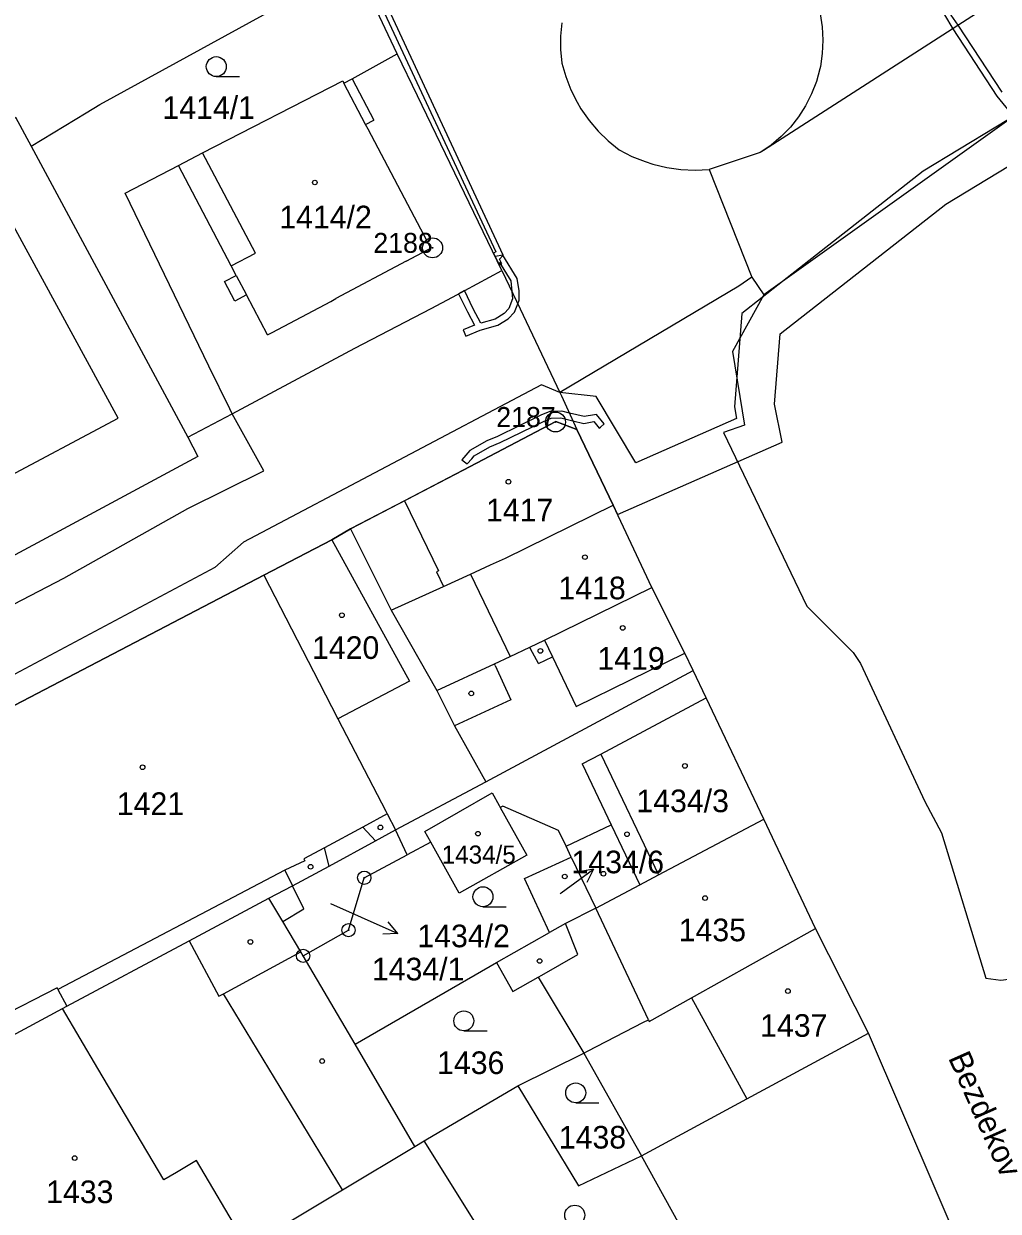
# Model space of a CAD drawing. Extents: x -644096 to -634268, y -1141430 to -1133463.
# Drawn here: x -638871.3 to -638798.1, y -1138594 to -1138504.8 of the extents above; entities that cross this region are included whole.
import ezdxf

# ---------------------------------------------------------------- set-up
doc = ezdxf.new("R2010")
doc.units = 0
for name, color, linetype in [('_CIVIL_CONSTRUCTION', 7, 'Continuous'), ('B_Hranice _3D', 7, 'Continuous'), ('M_Svah_Nasyp', 7, 'Continuous'), ('M_Svah_Zarez', 7, 'Continuous'), ('svrsek_osa_sjezdy', 7, 'Continuous'), ('svrsek_osa_terminal_VRT', 7, 'Continuous'), ('svrsek_osa_VRT', 7, 'Continuous'), ('svrsek_popisy_VRT', 7, 'Continuous'), ('terminal_VRT', 7, 'Continuous')]:
    doc.layers.add(name, color=color, linetype=linetype)

msp = doc.modelspace()

# ---------------------------------------------------------------- linework, layer by layer
at = {"layer": '_CIVIL_CONSTRUCTION'}
for centre, radius in [((-638840.58, -1138521.64), 0.75), ((-638840.58, -1138521.64), 0.03), ((-638831.34, -1138534.73), 0.75), ((-638831.34, -1138534.73), 0.03), ((-638845.71, -1138568.98), 0.5), ((-638845.71, -1138568.98), 0.0303), ((-638846.9, -1138572.92), 0.5), ((-638846.9, -1138572.92), 0.0303), ((-638850.31, -1138574.85), 0.5), ((-638850.31, -1138574.85), 0.0303)]:
    msp.add_circle(centre, radius, dxfattribs=at)
at = {"layer": 'B_Hranice _3D'}
for points in [[(-638797.77, -1138509.94), (-638801.07, -1138504.91), (-638801.61, -1138504.15), (-638801.53, -1138502.11), (-638802.41, -1138500.18), (-638805.43, -1138496.91), (-638810.95, -1138489.93), (-638811.46, -1138489.14), (-638811.12, -1138487.56), (-638810.7, -1138487.23), (-638810.99, -1138486.83), (-638811.56, -1138487.28), (-638812, -1138489.24), (-638811.35, -1138490.23), (-638805.81, -1138497.23), (-638802.83, -1138500.46), (-638802.03, -1138502.21), (-638802.11, -1138504.13), (-638801.49, -1138505.17), (-638798.17, -1138510.24), (-638796.93, -1138511.77)], [(-638845.76, -1138500.6), (-638835.83, -1138521.95), (-638836.01, -1138522.03), (-638835.58, -1138522.92), (-638835.38, -1138522.84), (-638835.56, -1138522.48), (-638835.28, -1138522.19), (-638845.4, -1138500.42)], [(-638792.79, -1138509.27), (-638803.71, -1138515.88), (-638814.27, -1138524.16), (-638817.34, -1138526.57), (-638817.9, -1138533.58), (-638817.73, -1138534.47), (-638825.31, -1138537.79), (-638828.29, -1138532.8), (-638831.01, -1138532.5), (-638832.4, -1138531.94), (-638854.8, -1138543.75), (-638856.94, -1138545.66), (-638882.15, -1138559.08), (-638890.78, -1138563.36), (-638950.73, -1138594.99), (-638955.48, -1138589.96), (-638963.71, -1138591.73)], [(-638883.95, -1138562.26), (-638853.27, -1138546.23), (-638848.16, -1138543.58), (-638846.75, -1138542.76), (-638838.28, -1138538.35), (-638831.31, -1138534.69), (-638829.74, -1138535.28), (-638827, -1138540.99), (-638826.68, -1138541.67), (-638814.31, -1138536.25), (-638814.88, -1138533.4), (-638814.46, -1138528.11), (-638802.01, -1138518.36), (-638791.05, -1138511.73)]]:
    msp.add_lwpolyline(points, dxfattribs=at)
for points in [[(-638834.06, -1138525.57), (-638834.06, -1138524.86), (-638834.23, -1138523.95), (-638835.3, -1138522.18), (-638835.88, -1138522.3), (-638835.66, -1138522.76), (-638835.54, -1138522.74), (-638834.71, -1138524.13), (-638834.62, -1138524.93), (-638834.56, -1138525.47), (-638834.85, -1138526.19), (-638835.21, -1138526.58), (-638835.88, -1138526.99), (-638836.95, -1138527.29), (-638837.52, -1138526.22), (-638838.19, -1138524.85), (-638838.63, -1138525.09), (-638837.96, -1138526.44), (-638837.43, -1138527.45), (-638838.28, -1138527.81), (-638838.08, -1138528.27), (-638837, -1138527.82), (-638835.68, -1138527.45), (-638834.89, -1138526.98), (-638834.43, -1138526.47), (-638834.18, -1138525.86)], [(-638827.97, -1138535.12), (-638827.68, -1138534.87), (-638828.27, -1138534.16), (-638828.42, -1138534.19), (-638829.19, -1138534.32), (-638830.3, -1138534.06), (-638830.87, -1138533.92), (-638831.77, -1138533.95), (-638832.44, -1138534.22), (-638835.69, -1138535.82), (-638836.49, -1138536.14), (-638837.77, -1138536.87), (-638838.38, -1138537.58), (-638837.98, -1138537.87), (-638837.64, -1138537.5), (-638837.45, -1138537.27), (-638836.27, -1138536.6), (-638835.49, -1138536.28), (-638832.24, -1138534.68), (-638831.67, -1138534.45), (-638830.93, -1138534.42), (-638830.03, -1138534.64), (-638829.21, -1138534.84), (-638828.47, -1138534.7), (-638828.06, -1138535.19)]]:
    msp.add_lwpolyline(points, close=True, dxfattribs=at)
at = {"layer": 'M_Svah_Nasyp'}
for p, q in [((-638845.61, -1138512.36), (-638847.24, -1138509.26)), ((-638846.63, -1138508.94), (-638845, -1138512.04)), ((-638845.61, -1138512.36), (-638845, -1138512.04)), ((-638845.42, -1138512.71), (-638845.61, -1138512.36)), ((-638840.71, -1138521.66), (-638845.42, -1138512.71)), ((-638853.88, -1138522.04), (-638857.86, -1138514.5)), ((-638855.71, -1138523), (-638859.68, -1138515.44)), ((-638864.21, -1138534.45), (-638873.33, -1138517.7)), ((-638855.71, -1138523), (-638853.88, -1138522.04)), ((-638842.56, -1138522.65), (-638840.97, -1138521.8)), ((-638840.97, -1138521.8), (-638840.71, -1138521.66)), ((-638855.33, -1138523.71), (-638855.71, -1138523)), ((-638842.56, -1138522.65), (-638847.84, -1138525.45)), ((-638856.22, -1138524.18), (-638855.33, -1138523.71)), ((-638855.33, -1138523.71), (-638854.56, -1138525.18)), ((-638855.45, -1138525.64), (-638856.22, -1138524.18)), ((-638854.56, -1138525.18), (-638855.45, -1138525.64)), ((-638852.98, -1138528.18), (-638854.56, -1138525.18)), ((-638852.63, -1138527.99), (-638848.23, -1138525.66)), ((-638848.23, -1138525.66), (-638847.84, -1138525.45)), ((-638852.98, -1138528.18), (-638852.63, -1138527.99)), ((-638873.06, -1138539.15), (-638864.21, -1138534.45)), ((-638848.16, -1138543.58), (-638842.32, -1138554.21)), ((-638837.74, -1138546.16), (-638834.75, -1138552.35)), ((-638833.21, -1138551.78), (-638833.27, -1138551.65)), ((-638832.16, -1138551.13), (-638831.56, -1138552.38)), ((-638832.63, -1138552.89), (-638833.21, -1138551.78)), ((-638832.63, -1138552.89), (-638831.56, -1138552.38)), ((-638831.56, -1138552.38), (-638829.78, -1138556.1)), ((-638829.78, -1138556.1), (-638821.62, -1138552.1)), ((-638835.88, -1138553.02), (-638835.93, -1138552.91)), ((-638835.88, -1138553.02), (-638834.71, -1138555.62)), ((-638842.32, -1138554.21), (-638847.69, -1138557.03)), ((-638834.71, -1138555.62), (-638838.92, -1138557.56)), ((-638827.94, -1138559.69), (-638820.01, -1138555.47)), ((-638829.34, -1138560.43), (-638827.94, -1138559.69)), ((-638829.34, -1138560.43), (-638827.16, -1138565)), ((-638827.94, -1138559.69), (-638823.59, -1138568.77)), ((-638843.99, -1138564.18), (-638845.81, -1138565.17)), ((-638830.55, -1138566.62), (-638827.16, -1138565)), ((-638827.16, -1138565), (-638824.99, -1138569.51)), ((-638845.81, -1138565.17), (-638848.71, -1138566.74)), ((-638844.87, -1138566.2), (-638845.81, -1138565.17)), ((-638848.71, -1138566.74), (-638850.25, -1138567.57)), ((-638848.35, -1138568.1), (-638848.71, -1138566.74)), ((-638850.18, -1138567.71), (-638851.69, -1138568.41)), ((-638850.25, -1138567.57), (-638850.18, -1138567.71)), ((-638851.69, -1138568.41), (-638868.74, -1138577.37)), ((-638851.69, -1138568.41), (-638851.11, -1138569.6)), ((-638851.84, -1138572.27), (-638852.88, -1138570.51)), ((-638824.36, -1138579.65), (-638828.31, -1138571.28)), ((-638829.65, -1138574.74), (-638830.6, -1138572.42)), ((-638858.88, -1138573.72), (-638856.65, -1138577.88)), ((-638856.3, -1138577.7), (-638850.49, -1138574.56)), ((-638832.38, -1138576.3), (-638829.65, -1138574.74)), ((-638832.64, -1138576.45), (-638832.38, -1138576.3)), ((-638868.8, -1138577.25), (-638874.39, -1138580.13)), ((-638868.74, -1138577.37), (-638868.8, -1138577.25)), ((-638868.74, -1138577.37), (-638868.07, -1138578.64)), ((-638856.65, -1138577.88), (-638856.3, -1138577.7)), ((-638847.36, -1138592.44), (-638856.3, -1138577.7)), ((-638821.11, -1138578), (-638816.96, -1138585.6)), ((-638865.74, -1138583.31), (-638868.39, -1138578.82)), ((-638860.78, -1138591.69), (-638865.74, -1138583.31)), ((-638858.71, -1138590.46), (-638859.83, -1138591.13)), ((-638858.31, -1138590.24), (-638858.71, -1138590.46)), ((-638854.48, -1138596.72), (-638858.31, -1138590.24)), ((-638859.83, -1138591.13), (-638860.78, -1138591.69))]:
    msp.add_line(p, q, dxfattribs=at)
msp.add_lwpolyline([(-638842.69, -1138540.65), (-638840.14, -1138545.92), (-638840.29, -1138546), (-638839.76, -1138547.08)], dxfattribs=at)
at = {"layer": 'M_Svah_Zarez'}
for centre in [(-638849.427, -1138516.729), (-638834.877, -1138539.219), (-638829.127, -1138544.889), (-638847.397, -1138549.249), (-638826.287, -1138550.209), (-638832.477, -1138551.929), (-638837.667, -1138555.129), (-638862.377, -1138560.679), (-638821.617, -1138560.579), (-638844.497, -1138565.199), (-638837.167, -1138565.669), (-638825.967, -1138565.709), (-638849.747, -1138568.159), (-638827.737, -1138568.679), (-638830.647, -1138568.889), (-638820.097, -1138570.509), (-638854.267, -1138573.809), (-638832.537, -1138575.239), (-638813.877, -1138577.499), (-638848.877, -1138582.759), (-638867.477, -1138590.049)]:
    msp.add_circle(centre, 0.175, dxfattribs=at)
at = {"layer": 'svrsek_osa_sjezdy'}
for p, q in [((-638856.833, -1138508.77), (-638855.083, -1138508.77)), ((-638836.793, -1138571.16), (-638835.043, -1138571.16)), ((-638838.233, -1138580.49), (-638836.483, -1138580.49)), ((-638829.823, -1138585.9), (-638828.073, -1138585.9))]:
    msp.add_line(p, q, dxfattribs=at)
for centre in [(-638856.833, -1138508.02), (-638836.793, -1138570.41), (-638838.233, -1138579.74), (-638829.823, -1138585.15), (-638829.893, -1138594.34)]:
    msp.add_circle(centre, 0.75, dxfattribs=at)
at = {"layer": 'svrsek_osa_terminal_VRT'}
msp.add_arc((-642050.261, -1145189.597), 8802.25, 41.4131519, 75.3170489, dxfattribs=at)
at = {"layer": 'svrsek_popisy_VRT'}
for p, q in [((-638830.91, -1138570.11), (-638828.482, -1138568.346)), ((-638828.482, -1138568.346), (-638829.587, -1138568.53)), ((-638828.482, -1138568.346), (-638828.998, -1138569.34)), ((-638830.99, -1138570.17), (-638830.91, -1138570.11)), ((-638848.25, -1138570.92), (-638845.94, -1138571.94)), ((-638845.94, -1138571.94), (-638843.198, -1138573.161)), ((-638843.198, -1138573.161), (-638843.91, -1138572.296)), ((-638843.198, -1138573.161), (-638844.317, -1138573.211))]:
    msp.add_line(p, q, dxfattribs=at)
at = {"layer": 'terminal_VRT'}
for p, q in [((-638843.25, -1138507.05), (-638846.39, -1138500.34)), ((-638870.75, -1138513.99), (-638858.98, -1138535.88)), ((-638815.96, -1138514.48), (-638819.78, -1138515.76)), ((-638819.78, -1138515.76), (-638816.59, -1138523.84)), ((-638816.59, -1138523.84), (-638815.68, -1138525.17)), ((-638858.98, -1138535.88), (-638855.65, -1138534.11)), ((-638827, -1138540.99), (-638829.74, -1138535.28)), ((-638824.09, -1138547.16), (-638827, -1138540.99)), ((-638846.75, -1138542.76), (-638843.69, -1138548.86)), ((-638843.69, -1138548.86), (-638840.26, -1138554.9)), ((-638836.58, -1138561.77), (-638821, -1138553.41)), ((-638843.37, -1138565.39), (-638836.58, -1138561.77)), ((-638811.8, -1138572.8), (-638815.69, -1138564.57)), ((-638842.48, -1138567.25), (-638843.37, -1138565.39)), ((-638840.72, -1138566.31), (-638842.48, -1138567.25)), ((-638830.16, -1138567.43), (-638828.31, -1138571.28)), ((-638807.82, -1138580.66), (-638811.8, -1138572.8)), ((-638835.78, -1138575.36), (-638831.78, -1138573.09)), ((-638846.39, -1138581.48), (-638850.31, -1138574.85)), ((-638846.39, -1138581.48), (-638835.78, -1138575.36)), ((-638841.92, -1138589.17), (-638846.39, -1138581.48)), ((-638834.17, -1138584.63), (-638829.21, -1138582.16)), ((-638841.92, -1138589.17), (-638841.22, -1138588.76)), ((-638832.1, -1138603.25), (-638841.22, -1138588.76)), ((-638820.79, -1138597.25), (-638824.88, -1138589.88))]:
    msp.add_line(p, q, dxfattribs=at)
for points in [[(-638769.47, -1138492.34), (-638771.69, -1138493.87), (-638794.37, -1138510.15), (-638794.47, -1138510.01), (-638815.68, -1138525.17)], [(-638870.75, -1138513.99), (-638866.62, -1138511.49), (-638865.59, -1138510.87), (-638846.76, -1138500.53), (-638846.39, -1138500.34)], [(-638812.49, -1138501.28), (-638812.051, -1138502.17), (-638811.704, -1138503.1), (-638811.452, -1138504.06), (-638811.298, -1138505.04), (-638811.244, -1138506.031), (-638811.289, -1138507.022), (-638811.435, -1138508.004), (-638811.473, -1138508.187), (-638811.734, -1138509.144), (-638812.091, -1138510.071), (-638812.539, -1138510.956), (-638813.073, -1138511.792), (-638813.689, -1138512.57), (-638814.381, -1138513.282), (-638815.14, -1138513.921), (-638815.96, -1138514.48)], [(-638799, -1138503.57), (-638815.7, -1138514.33), (-638815.96, -1138514.48)], [(-638830.857, -1138504.723), (-638830.958, -1138505.73), (-638830.959, -1138506.743), (-638830.86, -1138507.75), (-638830.572, -1138508.769), (-638830.189, -1138509.756), (-638829.715, -1138510.703), (-638829.425, -1138511.191), (-638828.819, -1138512.06), (-638828.133, -1138512.867), (-638827.375, -1138513.606), (-638826.55, -1138514.27), (-638825.6, -1138514.762), (-638824.608, -1138515.162), (-638824.017, -1138515.352), (-638822.977, -1138515.602), (-638821.918, -1138515.755), (-638820.849, -1138515.807), (-638819.78, -1138515.76)], [(-638855.65, -1138534.11), (-638855.82, -1138533.75), (-638857.39, -1138530.52), (-638863.69, -1138517.54), (-638859.68, -1138515.44), (-638857.86, -1138514.5), (-638847.33, -1138509.09), (-638847.24, -1138509.26), (-638846.63, -1138508.94), (-638843.25, -1138507.05)], [(-638835.38, -1138523.34), (-638841.71, -1138510.22), (-638843.25, -1138507.05)], [(-638884.04, -1138521.15), (-638872.66, -1138512.41), (-638871.92, -1138511.82), (-638870.75, -1138513.99)], [(-638855.65, -1138534.11), (-638846.42, -1138529.17), (-638840.68, -1138526.19), (-638839.09, -1138525.35), (-638835.38, -1138523.34)], [(-638835.38, -1138523.34), (-638834, -1138526.23), (-638831.01, -1138532.5)], [(-638816.59, -1138523.84), (-638817.55, -1138524.53), (-638831.01, -1138532.5)], [(-638815.68, -1138525.17), (-638818.05, -1138529.42), (-638817.13, -1138534.97), (-638818.71, -1138535.51), (-638812.44, -1138548.56), (-638808.98, -1138552.05), (-638808.41, -1138552.87), (-638803.58, -1138563.25), (-638802.34, -1138565.6), (-638799, -1138576.53), (-638797.88, -1138576.67), (-638796.92, -1138576.55), (-638795.94, -1138576.2), (-638793.18, -1138574.95), (-638779.27, -1138606.66), (-638766.74, -1138634.81), (-638765.97, -1138636.2), (-638764.86, -1138637.66), (-638763.39, -1138639.01), (-638761.47, -1138640.44), (-638758.22, -1138637.65), (-638757.4, -1138638.79), (-638735.86, -1138665.29), (-638734.52, -1138664.65)], [(-638831.01, -1138532.5), (-638830.88, -1138532.77), (-638829.74, -1138535.28)], [(-638954.91, -1138589.84), (-638951.62, -1138589.13), (-638946.13, -1138587.45), (-638943.16, -1138586.06), (-638931.16, -1138579.47), (-638926.68, -1138577.24), (-638923.61, -1138575.36), (-638917.88, -1138572.27), (-638913.77, -1138570.11), (-638909.88, -1138567.93), (-638896.43, -1138561.02), (-638891.86, -1138558.49), (-638887.24, -1138556.1), (-638882.3, -1138553.89), (-638873.34, -1138549.07), (-638868.3, -1138546.47), (-638858.98, -1138541.23), (-638853.26, -1138538.39), (-638855.65, -1138534.11)], [(-638829.74, -1138535.28), (-638831.31, -1138534.69), (-638838.28, -1138538.35), (-638842.69, -1138540.65), (-638846.75, -1138542.76)], [(-638858.98, -1138535.88), (-638858.21, -1138537.33), (-638883.06, -1138550.68), (-638900.15, -1138559.7), (-638900.43, -1138559.17), (-638938.22, -1138579.14), (-638937.94, -1138579.67), (-638949.42, -1138585.73), (-638952.08, -1138587.13), (-638952.6, -1138586.54), (-638954.42, -1138588.1), (-638955.21, -1138588.44)], [(-638843.69, -1138548.86), (-638839.76, -1138547.08), (-638837.74, -1138546.16), (-638836.22, -1138545.47), (-638835.11, -1138544.97), (-638827, -1138540.99)], [(-638846.75, -1138542.76), (-638848.16, -1138543.58), (-638853.27, -1138546.23)], [(-638853.27, -1138546.23), (-638883.95, -1138562.26), (-638885.41, -1138563.06), (-638885.67, -1138563.21)], [(-638853.27, -1138546.23), (-638849.1, -1138554.3), (-638847.69, -1138557.03), (-638844.1, -1138563.98), (-638843.99, -1138564.18), (-638843.37, -1138565.39)], [(-638840.26, -1138554.9), (-638835.93, -1138552.91), (-638834.75, -1138552.35), (-638833.27, -1138551.65), (-638832.16, -1138551.13), (-638824.09, -1138547.16)], [(-638821, -1138553.41), (-638821.62, -1138552.1), (-638824.09, -1138547.16)], [(-638815.69, -1138564.57), (-638820.01, -1138555.47), (-638821, -1138553.41)], [(-638840.26, -1138554.9), (-638838.92, -1138557.56), (-638836.58, -1138561.77)], [(-638840.72, -1138566.31), (-638841.17, -1138565.51), (-638836.11, -1138562.61), (-638835.58, -1138563.55), (-638835.49, -1138563.71)], [(-638835.49, -1138563.71), (-638833.49, -1138567.28), (-638838.57, -1138570.15), (-638840.72, -1138566.31)], [(-638830.16, -1138567.43), (-638830.55, -1138566.62), (-638831.12, -1138565.44), (-638835.29, -1138563.6), (-638835.49, -1138563.71)], [(-638828.31, -1138571.28), (-638824.99, -1138569.51), (-638823.59, -1138568.77), (-638815.69, -1138564.57)], [(-638851.11, -1138569.6), (-638848.35, -1138568.1), (-638844.87, -1138566.2), (-638843.37, -1138565.39)], [(-638850.31, -1138574.85), (-638846.9, -1138572.92), (-638845.71, -1138568.98), (-638842.48, -1138567.25)], [(-638831.78, -1138573.09), (-638833.67, -1138569.04), (-638830.16, -1138567.43)], [(-638875.33, -1138582.54), (-638868.39, -1138578.82), (-638868.07, -1138578.64), (-638858.88, -1138573.72), (-638852.88, -1138570.51), (-638851.11, -1138569.6)], [(-638850.31, -1138574.85), (-638850.49, -1138574.56), (-638851.84, -1138572.27), (-638850.26, -1138571.33), (-638851.11, -1138569.6)], [(-638828.31, -1138571.28), (-638830.6, -1138572.42), (-638831.78, -1138573.09)], [(-638829.21, -1138582.16), (-638828.94, -1138582.02), (-638824.73, -1138579.84), (-638824.36, -1138579.65), (-638824.29, -1138579.78), (-638821.11, -1138578), (-638811.8, -1138572.8)], [(-638835.78, -1138575.36), (-638834.54, -1138577.54), (-638832.64, -1138576.45), (-638829.21, -1138582.16)], [(-638824.88, -1138589.88), (-638816.96, -1138585.6), (-638807.82, -1138580.66)], [(-638795.47, -1138609.42), (-638797.57, -1138604.55), (-638807.82, -1138580.66)], [(-638829.21, -1138582.16), (-638827.98, -1138584.34), (-638826.16, -1138587.59), (-638825.62, -1138588.56), (-638824.88, -1138589.88)], [(-638841.22, -1138588.76), (-638840.96, -1138588.61), (-638834.17, -1138584.63)], [(-638834.17, -1138584.63), (-638829.6, -1138592.14), (-638824.88, -1138589.88)], [(-638867.32, -1138604.43), (-638856.93, -1138598.19), (-638854.48, -1138596.72), (-638847.36, -1138592.44), (-638841.92, -1138589.17)]]:
    msp.add_lwpolyline(points, dxfattribs=at)

# ---------------------------------------------------------------- texts
at = {"layer": '_CIVIL_CONSTRUCTION'}
for s, p in [('2188', (-638845.029, -1138522.015)), ('2187', (-638835.789, -1138535.105))]:
    msp.add_text(s, height=1.5, dxfattribs=at).set_placement(p)
at = {"layer": 'svrsek_osa_VRT'}
for s, height, p in [('1414/1', 1.7, (-638860.88, -1138511.945)), ('1414/2', 1.7, (-638852.1, -1138520.175)), ('1417', 1.7, (-638836.56, -1138542.195)), ('1418', 1.7, (-638831.12, -1138548.055)), ('1420', 1.7, (-638849.64, -1138552.535)), ('1419', 1.7, (-638828.19, -1138553.345)), ('1434/3', 1.7, (-638825.26, -1138564.055)), ('1421', 1.7, (-638864.31, -1138564.265)), ('1434/5', 1.36, (-638839.89, -1138567.92)), ('1434/6', 1.7, (-638830.136, -1138568.645)), ('1435', 1.7, (-638822.08, -1138573.755)), ('1434/2', 1.7, (-638841.72, -1138574.205)), ('1434/1', 1.7, (-638845.14, -1138576.695)), ('1437', 1.7, (-638815.96, -1138580.935)), ('1436', 1.7, (-638840.24, -1138583.735)), ('1438', 1.7, (-638831.09, -1138589.335)), ('1433', 1.7, (-638869.62, -1138593.435))]:
    msp.add_text(s, height=height, dxfattribs=at).set_placement(p)
at = {"layer": 'svrsek_popisy_VRT'}
msp.add_text('Bezdekov', height=1.7, rotation=294, dxfattribs=at).set_placement((-638801.852, -1138582.516))

doc.saveas('drawing.dxf')
